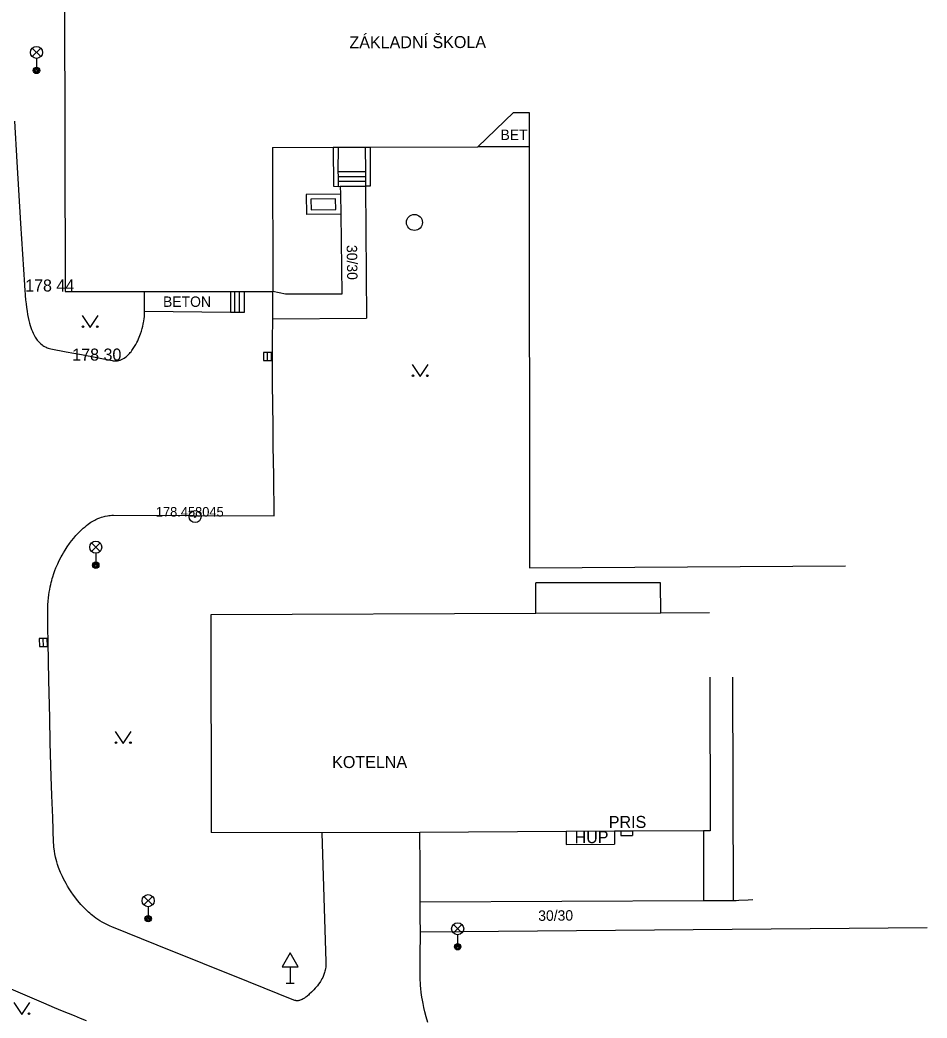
# Model space of a CAD drawing. Extents: x -539515 to -538098, y -1182060 to -1180157.
# Drawn here: x -538377.3 to -538320.7, y -1180726.7 to -1180664.4 of the extents above; entities that cross this region are included whole.
import ezdxf

# ---------------------------------------------------------------- set-up
doc = ezdxf.new("R2010")
doc.units = 0
for name, color, linetype in [('Vrstva 10', 7, 'Continuous'), ('Vrstva 11', 7, 'Continuous'), ('Vrstva 21', 7, 'Continuous'), ('Vrstva 22', 7, 'Continuous'), ('Vrstva 23', 7, 'Continuous'), ('Vrstva 24', 7, 'Continuous'), ('Vrstva 27', 7, 'Continuous'), ('Vrstva 33', 7, 'Continuous'), ('Vrstva 34', 7, 'Continuous'), ('Vrstva 36', 7, 'Continuous'), ('Vrstva 4', 7, 'Continuous'), ('Vrstva 40', 7, 'Continuous'), ('Vrstva 41', 7, 'Continuous'), ('Vrstva 5', 7, 'Continuous'), ('Vrstva 7', 7, 'Continuous')]:
    doc.layers.add(name, color=color, linetype=linetype)

msp = doc.modelspace()

# ---------------------------------------------------------------- linework, layer by layer
at = {"layer": 'Vrstva 10'}
for p, q in [((-538357.33, -1180675.25), (-538359.47, -1180675.28)), ((-538359.47, -1180675.28), (-538359.452, -1180676.531)), ((-538357.33, -1180675.25), (-538357.312, -1180676.501)), ((-538357.626, -1180675.554), (-538359.166, -1180675.576)), ((-538359.166, -1180675.576), (-538359.156, -1180676.227)), ((-538357.616, -1180676.205), (-538357.626, -1180675.554)), ((-538357.312, -1180676.501), (-538359.452, -1180676.531)), ((-538359.156, -1180676.227), (-538357.616, -1180676.205))]:
    msp.add_line(p, q, dxfattribs=at)
at = {"layer": 'Vrstva 11'}
for p, q in [((-538345.539, -1180672.299), (-538348.76, -1180672.3)), ((-538357.5, -1180673.85), (-538355.772, -1180673.85)), ((-538357.471, -1180674.154), (-538355.771, -1180674.15)), ((-538357.47, -1180674.454), (-538355.77, -1180674.45)), ((-538357.337, -1180674.754), (-538357.33, -1180675.25)), ((-538355.77, -1180674.75), (-538355.7, -1180682.99)), ((-538357.312, -1180676.501), (-538357.24, -1180681.49)), ((-538364.19, -1180681.33), (-538364.19, -1180682.64)), ((-538363.94, -1180681.33), (-538363.94, -1180682.64)), ((-538363.64, -1180681.33), (-538363.64, -1180682.64)), ((-538363.34, -1180681.33), (-538363.34, -1180682.63)), ((-538360.75, -1180681.5), (-538361.54, -1180681.33)), ((-538357.24, -1180681.49), (-538360.75, -1180681.5)), ((-538364.19, -1180682.64), (-538369.55, -1180682.57)), ((-538361.557, -1180683.039), (-538355.7, -1180682.99)), ((-538371.49, -1180695.29), (-538366.475, -1180695.305)), ((-538366.475, -1180695.305), (-538361.46, -1180695.32)), ((-538337.34, -1180699.52), (-538345.14, -1180699.5)), ((-538345.133, -1180701.432), (-538345.14, -1180699.5)), ((-538337.333, -1180701.402), (-538337.34, -1180699.52)), ((-538375.478, -1180707.927), (-538375.532, -1180705.574)), ((-538332.849, -1180705.394), (-538332.81, -1180719.33)), ((-538334.672, -1180714.991), (-538334.66, -1180719.33)), ((-538352.35, -1180719.41), (-538343.505, -1180719.37)), ((-538343.505, -1180719.37), (-538334.66, -1180719.33)), ((-538320.71, -1180721.05), (-538352.34, -1180721.32))]:
    msp.add_line(p, q, dxfattribs=at)
for points in [[(-538377.68, -1180670.69), (-538377.525, -1180673.245), (-538377.289, -1180677.078)], [(-538357.47, -1180674.77), (-538357.337, -1180674.754), (-538355.77, -1180674.75)], [(-538377.289, -1180677.078), (-538377.05, -1180680.91), (-538377.041, -1180681.047), (-538377.033, -1180681.184), (-538377.023, -1180681.32), (-538377.014, -1180681.455), (-538377.003, -1180681.588), (-538376.98, -1180681.851), (-538376.954, -1180682.101), (-538376.925, -1180682.338), (-538376.893, -1180682.56), (-538376.857, -1180682.767), (-538376.82, -1180682.959), (-538376.78, -1180683.136), (-538376.738, -1180683.298), (-538376.695, -1180683.447), (-538376.65, -1180683.583), (-538376.605, -1180683.707), (-538376.559, -1180683.82), (-538376.514, -1180683.922), (-538376.468, -1180684.015), (-538376.423, -1180684.099), (-538376.379, -1180684.175), (-538376.335, -1180684.244), (-538376.292, -1180684.306), (-538376.25, -1180684.363), (-538376.209, -1180684.413), (-538376.17, -1180684.459), (-538376.093, -1180684.54), (-538376.021, -1180684.605), (-538375.955, -1180684.658), (-538375.895, -1180684.701), (-538375.841, -1180684.735), (-538375.792, -1180684.763), (-538375.703, -1180684.808), (-538375.634, -1180684.837), (-538375.58, -1180684.856), (-538375.497, -1180684.88), (-538375.41, -1180684.9), (-538374.45, -1180685.085)], [(-538370.345, -1180685.02), (-538370.299, -1180684.957), (-538370.256, -1180684.894), (-538370.175, -1180684.765), (-538370.102, -1180684.639), (-538370.038, -1180684.517), (-538369.982, -1180684.399), (-538369.931, -1180684.286), (-538369.887, -1180684.179), (-538369.847, -1180684.076), (-538369.812, -1180683.979), (-538369.753, -1180683.796), (-538369.706, -1180683.635), (-538369.67, -1180683.495), (-538369.643, -1180683.372), (-538369.621, -1180683.266), (-538369.605, -1180683.174), (-538369.581, -1180683.016), (-538369.568, -1180682.9), (-538369.56, -1180682.814), (-538369.552, -1180682.69), (-538369.55, -1180682.57), (-538369.55, -1180681.95), (-538369.55, -1180681.33)], [(-538361.57, -1180685.39), (-538361.568, -1180684.375), (-538361.557, -1180683.039), (-538361.555, -1180682.853), (-538361.54, -1180681.33)], [(-538363.34, -1180682.63), (-538363.64, -1180682.64), (-538363.94, -1180682.64), (-538364.19, -1180682.64)], [(-538374.45, -1180685.085), (-538373.49, -1180685.27), (-538372.53, -1180685.455), (-538371.57, -1180685.64), (-538371.514, -1180685.649), (-538371.459, -1180685.655), (-538371.406, -1180685.658), (-538371.354, -1180685.657), (-538371.304, -1180685.654), (-538371.254, -1180685.649), (-538371.206, -1180685.641), (-538371.16, -1180685.631), (-538371.114, -1180685.618), (-538371.07, -1180685.604), (-538370.984, -1180685.57), (-538370.903, -1180685.53), (-538370.827, -1180685.485), (-538370.754, -1180685.436), (-538370.685, -1180685.382), (-538370.62, -1180685.326), (-538370.559, -1180685.268), (-538370.501, -1180685.208), (-538370.446, -1180685.146), (-538370.394, -1180685.084), (-538370.345, -1180685.02)], [(-538361.46, -1180695.32), (-538361.492, -1180692.838), (-538361.518, -1180690.976), (-538361.537, -1180689.579), (-538361.549, -1180688.532), (-538361.563, -1180686.961), (-538361.567, -1180686.175), (-538361.57, -1180685.39)], [(-538375.6, -1180701.36), (-538375.597, -1180701.109), (-538375.588, -1180700.875), (-538375.573, -1180700.657), (-538375.554, -1180700.454), (-538375.531, -1180700.264), (-538375.505, -1180700.086), (-538375.477, -1180699.92), (-538375.447, -1180699.766), (-538375.415, -1180699.621), (-538375.383, -1180699.485), (-538375.35, -1180699.358), (-538375.317, -1180699.24), (-538375.283, -1180699.129), (-538375.215, -1180698.921), (-538375.15, -1180698.74), (-538375.088, -1180698.582), (-538375.029, -1180698.443), (-538374.976, -1180698.322), (-538374.926, -1180698.217), (-538374.835, -1180698.032), (-538374.762, -1180697.894), (-538374.705, -1180697.79), (-538374.615, -1180697.635), (-538374.52, -1180697.48), (-538374.45, -1180697.371), (-538374.381, -1180697.265), (-538374.241, -1180697.065), (-538374.105, -1180696.882), (-538373.972, -1180696.716), (-538373.844, -1180696.565), (-538373.72, -1180696.428), (-538373.601, -1180696.305), (-538373.486, -1180696.194), (-538373.377, -1180696.094), (-538373.272, -1180696.005), (-538373.172, -1180695.925), (-538373.077, -1180695.854), (-538372.987, -1180695.79), (-538372.901, -1180695.733), (-538372.819, -1180695.682), (-538372.742, -1180695.637), (-538372.668, -1180695.597), (-538372.599, -1180695.561), (-538372.468, -1180695.5), (-538372.351, -1180695.452), (-538372.247, -1180695.415), (-538372.156, -1180695.386), (-538372.075, -1180695.364), (-538372.004, -1180695.347), (-538371.877, -1180695.322), (-538371.782, -1180695.308), (-538371.71, -1180695.3), (-538371.6, -1180695.292), (-538371.49, -1180695.29)], [(-538375.532, -1180705.574), (-538375.58, -1180703.22), (-538375.594, -1180702.29), (-538375.598, -1180701.825), (-538375.6, -1180701.36)], [(-538375.23, -1180715.71), (-538375.29, -1180714.149), (-538375.338, -1180712.783), (-538375.376, -1180711.588), (-538375.437, -1180709.496), (-538375.478, -1180707.927)], [(-538358.49, -1180715.11), (-538358.36, -1180719.14), (-538358.23, -1180723.17), (-538358.229, -1180723.287), (-538358.235, -1180723.395), (-538358.244, -1180723.495), (-538358.258, -1180723.588), (-538358.275, -1180723.674), (-538358.294, -1180723.754), (-538358.315, -1180723.829), (-538358.338, -1180723.898), (-538358.361, -1180723.962), (-538358.385, -1180724.023), (-538358.436, -1180724.135), (-538358.486, -1180724.232), (-538358.534, -1180724.316), (-538358.58, -1180724.39), (-538358.622, -1180724.454), (-538358.703, -1180724.566), (-538358.768, -1180724.65), (-538358.82, -1180724.712), (-538358.902, -1180724.806)], [(-538352.35, -1180719.41), (-538352.36, -1180717.25), (-538352.37, -1180715.09)], [(-538374.359, -1180718.443), (-538374.455, -1180718.28), (-538374.54, -1180718.126), (-538374.616, -1180717.982), (-538374.683, -1180717.845), (-538374.743, -1180717.716), (-538374.796, -1180717.595), (-538374.843, -1180717.481), (-538374.885, -1180717.374), (-538374.922, -1180717.273), (-538374.986, -1180717.083), (-538375.036, -1180716.915), (-538375.076, -1180716.767), (-538375.107, -1180716.638), (-538375.132, -1180716.524), (-538375.151, -1180716.423), (-538375.18, -1180716.247), (-538375.198, -1180716.114), (-538375.209, -1180716.013), (-538375.222, -1180715.862), (-538375.23, -1180715.71)], [(-538365.915, -1180723.265), (-538368.758, -1180722.122), (-538371.6, -1180720.98), (-538371.696, -1180720.94), (-538371.788, -1180720.899), (-538371.876, -1180720.858), (-538372.044, -1180720.773), (-538372.198, -1180720.688), (-538372.339, -1180720.602), (-538372.468, -1180720.518), (-538372.587, -1180720.435), (-538372.697, -1180720.354), (-538372.798, -1180720.276), (-538372.891, -1180720.2), (-538372.977, -1180720.126), (-538373.057, -1180720.055), (-538373.203, -1180719.918), (-538373.329, -1180719.793), (-538373.436, -1180719.68), (-538373.528, -1180719.578), (-538373.607, -1180719.487), (-538373.743, -1180719.324), (-538373.843, -1180719.197), (-538373.988, -1180719.002), (-538374.13, -1180718.8), (-538374.251, -1180718.616), (-538374.359, -1180718.443)], [(-538351.88, -1180726.95), (-538351.975, -1180726.593), (-538352.052, -1180726.28), (-538352.115, -1180726.007), (-538352.165, -1180725.768), (-538352.205, -1180725.558), (-538352.237, -1180725.374), (-538352.262, -1180725.214), (-538352.282, -1180725.073), (-538352.311, -1180724.826), (-538352.327, -1180724.64), (-538352.337, -1180724.5), (-538352.347, -1180724.29), (-538352.35, -1180724.08), (-538352.348, -1180723.39), (-538352.341, -1180722.355), (-538352.339, -1180721.837), (-538352.34, -1180721.32), (-538352.345, -1180720.365), (-538352.35, -1180719.41)], [(-538334.66, -1180719.33), (-538333.735, -1180719.33), (-538332.81, -1180719.33), (-538332.62, -1180719.327), (-538332.454, -1180719.321), (-538331.872, -1180719.29), (-538331.59, -1180719.276)], [(-538358.902, -1180724.806), (-538358.99, -1180724.9), (-538359.138, -1180725.052), (-538359.27, -1180725.181), (-538359.328, -1180725.234), (-538359.382, -1180725.282), (-538359.434, -1180725.325), (-538359.482, -1180725.363), (-538359.528, -1180725.397), (-538359.571, -1180725.427), (-538359.651, -1180725.478), (-538359.722, -1180725.515), (-538359.785, -1180725.542), (-538359.84, -1180725.562), (-538359.888, -1180725.575), (-538359.93, -1180725.583), (-538359.967, -1180725.588), (-538360.032, -1180725.591), (-538360.082, -1180725.588), (-538360.119, -1180725.582), (-538360.174, -1180725.569), (-538360.23, -1180725.55), (-538363.072, -1180724.408), (-538365.915, -1180723.265)], [(-538377.9, -1180724.84), (-538376.731, -1180725.345), (-538375.854, -1180725.722), (-538375.195, -1180726.003)], [(-538375.195, -1180726.003), (-538374.701, -1180726.211), (-538373.957, -1180726.519)], [(-538373.957, -1180726.519), (-538373.584, -1180726.671), (-538373.21, -1180726.82)]]:
    msp.add_lwpolyline(points, dxfattribs=at)
at = {"layer": 'Vrstva 21'}
for radius in [0.375, 0.05]:
    msp.add_circle((-538366.4, -1180695.38), radius, dxfattribs=at)
at = {"layer": 'Vrstva 24'}
for p, q in [((-538343.243, -1180715.022), (-538343.24, -1180715.84)), ((-538340.213, -1180715.011), (-538340.21, -1180715.81)), ((-538339.831, -1180715.01), (-538339.83, -1180715.27)), ((-538339.101, -1180715.007), (-538339.1, -1180715.27)), ((-538343.24, -1180715.84), (-538340.21, -1180715.81)), ((-538339.83, -1180715.27), (-538339.1, -1180715.27))]:
    msp.add_line(p, q, dxfattribs=at)
at = {"layer": 'Vrstva 27'}
for p, q in [((-538361.874, -1180685.633), (-538361.874, -1180685.133)), ((-538375.87, -1180703.482), (-538375.88, -1180702.982))]:
    msp.add_line(p, q, dxfattribs=at)
for points in [[(-538361.624, -1180685.633), (-538361.624, -1180685.133), (-538362.124, -1180685.133), (-538362.124, -1180685.633)], [(-538375.62, -1180703.477), (-538375.63, -1180702.977), (-538376.13, -1180702.987), (-538376.12, -1180703.487)]]:
    msp.add_lwpolyline(points, close=True, dxfattribs=at)
msp.add_circle((-538352.71, -1180677.02), 0.5, dxfattribs=at)
at = {"layer": 'Vrstva 33'}
for p, q in [((-538376.565, -1180666.67), (-538376.035, -1180666.14)), ((-538376.565, -1180666.14), (-538376.035, -1180666.67)), ((-538376.3, -1180666.78), (-538376.3, -1180667.53)), ((-538372.865, -1180697.55), (-538372.335, -1180697.02)), ((-538372.865, -1180697.02), (-538372.335, -1180697.55)), ((-538372.6, -1180697.66), (-538372.6, -1180698.41)), ((-538369.595, -1180719.61), (-538369.065, -1180719.08)), ((-538369.595, -1180719.08), (-538369.065, -1180719.61)), ((-538369.33, -1180719.72), (-538369.33, -1180720.47)), ((-538350.275, -1180721.36), (-538349.745, -1180720.83)), ((-538350.275, -1180720.83), (-538349.745, -1180721.36)), ((-538350.01, -1180721.47), (-538350.01, -1180722.22))]:
    msp.add_line(p, q, dxfattribs=at)
for centre, radius in [((-538376.3, -1180666.405), 0.375), ((-538376.3, -1180667.53), 0.2), ((-538376.3, -1180667.53), 0.145), ((-538376.3, -1180667.53), 0.0876), ((-538372.6, -1180697.285), 0.375), ((-538372.6, -1180698.41), 0.2), ((-538372.6, -1180698.41), 0.145), ((-538372.6, -1180698.41), 0.0876), ((-538369.33, -1180719.345), 0.375), ((-538369.33, -1180720.47), 0.2), ((-538369.33, -1180720.47), 0.145), ((-538369.33, -1180720.47), 0.0876), ((-538350.01, -1180721.095), 0.375), ((-538350.01, -1180722.22), 0.2), ((-538350.01, -1180722.22), 0.145), ((-538350.01, -1180722.22), 0.0876)]:
    msp.add_circle(centre, radius, dxfattribs=at)
at = {"layer": 'Vrstva 34'}
for p, q in [((-538360.456, -1180723.471), (-538360.456, -1180724.489)), ((-538360.706, -1180724.489), (-538360.206, -1180724.489))]:
    msp.add_line(p, q, dxfattribs=at)
msp.add_lwpolyline([(-538360.956, -1180723.471), (-538359.956, -1180723.471), (-538360.456, -1180722.605)], close=True, dxfattribs=at)
at = {"layer": 'Vrstva 36'}
for points in [[(-538373.452, -1180682.827), (-538372.952, -1180683.577), (-538372.452, -1180682.827)], [(-538352.854, -1180685.89), (-538352.354, -1180686.64), (-538351.854, -1180685.89)], [(-538371.384, -1180708.781), (-538370.884, -1180709.531), (-538370.384, -1180708.781)], [(-538377.712, -1180725.697), (-538377.212, -1180726.447), (-538376.712, -1180725.697)]]:
    msp.add_lwpolyline(points, dxfattribs=at)
for centre in [(-538373.402, -1180683.527), (-538372.503, -1180683.527), (-538352.804, -1180686.59), (-538351.905, -1180686.59), (-538371.334, -1180709.481), (-538370.435, -1180709.481), (-538376.763, -1180726.397)]:
    msp.add_circle(centre, 0.05, dxfattribs=at)
at = {"layer": 'Vrstva 5'}
for p, q in [((-538374.59, -1180650.33), (-538374.51, -1180681.33)), ((-538348.76, -1180672.3), (-538346.53, -1180670.15)), ((-538346.53, -1180670.15), (-538345.54, -1180670.15)), ((-538345.54, -1180670.15), (-538345.539, -1180672.299)), ((-538361.563, -1180672.333), (-538357.775, -1180672.323)), ((-538361.563, -1180672.333), (-538361.54, -1180681.33)), ((-538357.775, -1180672.323), (-538357.476, -1180672.322)), ((-538357.476, -1180672.322), (-538355.776, -1180672.318)), ((-538355.776, -1180672.318), (-538355.476, -1180672.317)), ((-538355.476, -1180672.317), (-538348.76, -1180672.3)), ((-538345.539, -1180672.299), (-538345.53, -1180698.58)), ((-538374.51, -1180681.33), (-538369.55, -1180681.33)), ((-538369.55, -1180681.33), (-538364.19, -1180681.33)), ((-538364.19, -1180681.33), (-538363.94, -1180681.33)), ((-538363.94, -1180681.33), (-538363.64, -1180681.33)), ((-538363.64, -1180681.33), (-538363.34, -1180681.33)), ((-538363.34, -1180681.33), (-538361.54, -1180681.33)), ((-538345.53, -1180698.58), (-538325.8, -1180698.44)), ((-538345.133, -1180701.432), (-538365.42, -1180701.51)), ((-538365.42, -1180701.51), (-538365.4, -1180715.1)), ((-538337.333, -1180701.402), (-538345.133, -1180701.432)), ((-538334.28, -1180701.39), (-538337.333, -1180701.402)), ((-538334.271, -1180705.397), (-538334.25, -1180714.99)), ((-538358.49, -1180715.11), (-538365.4, -1180715.1)), ((-538352.37, -1180715.09), (-538358.49, -1180715.11)), ((-538343.243, -1180715.022), (-538352.37, -1180715.09)), ((-538340.213, -1180715.011), (-538343.243, -1180715.022)), ((-538339.831, -1180715.01), (-538340.213, -1180715.011)), ((-538339.101, -1180715.007), (-538339.831, -1180715.01)), ((-538334.672, -1180714.991), (-538339.101, -1180715.007)), ((-538334.25, -1180714.99), (-538334.672, -1180714.991))]:
    msp.add_line(p, q, dxfattribs=at)
at = {"layer": 'Vrstva 7'}
for points in [[(-538357.775, -1180672.323), (-538357.769, -1180674.755), (-538357.47, -1180674.77)], [(-538357.476, -1180672.322), (-538357.5, -1180673.85), (-538357.471, -1180674.154), (-538357.47, -1180674.454), (-538357.47, -1180674.77)], [(-538355.776, -1180672.318), (-538355.772, -1180673.85), (-538355.771, -1180674.15), (-538355.77, -1180674.45), (-538355.77, -1180674.75)], [(-538355.476, -1180672.317), (-538355.47, -1180674.749), (-538355.77, -1180674.75)]]:
    msp.add_lwpolyline(points, dxfattribs=at)

# ---------------------------------------------------------------- texts
at = {"layer": 'Vrstva 22'}
msp.add_text('178.45 ', height=0.6, dxfattribs=at).set_placement((-538368.851, -1180695.38))
at = {"layer": 'Vrstva 23'}
msp.add_text('8045', height=0.6, dxfattribs=at).set_placement((-538366.4, -1180695.38))
at = {"layer": 'Vrstva 4'}
for s, p in [('178 44 ', (-538377.01, -1180681.33)), ('178 30 ', (-538374.07, -1180685.64))]:
    msp.add_text(s, height=0.75, dxfattribs=at).set_placement(p)
at = {"layer": 'Vrstva 40'}
for s, rotation, p in [('BET', 0.01779, (-538347.335, -1180671.875)), ('30/30', 270.82502, (-538356.94, -1180678.431)), ('30/30', 0.48908, (-538344.978, -1180720.606))]:
    msp.add_text(s, height=0.65, rotation=rotation, dxfattribs=at).set_placement(p)
msp.add_text('BETON', height=0.65, dxfattribs=at).set_placement((-538368.402, -1180682.289))
at = {"layer": 'Vrstva 41'}
for s, rotation, p in [('ZÁKLADNÍ ŠKOLA', 0.14768, (-538356.766, -1180666.155)), ('KOTELNA', 0.20233, (-538357.844, -1180711.073)), ('PRIS', 0.20233, (-538340.576, -1180714.813)), ('HUP', 0.20233, (-538342.71, -1180715.758))]:
    msp.add_text(s, height=0.75, rotation=rotation, dxfattribs=at).set_placement(p)

doc.saveas('drawing.dxf')
